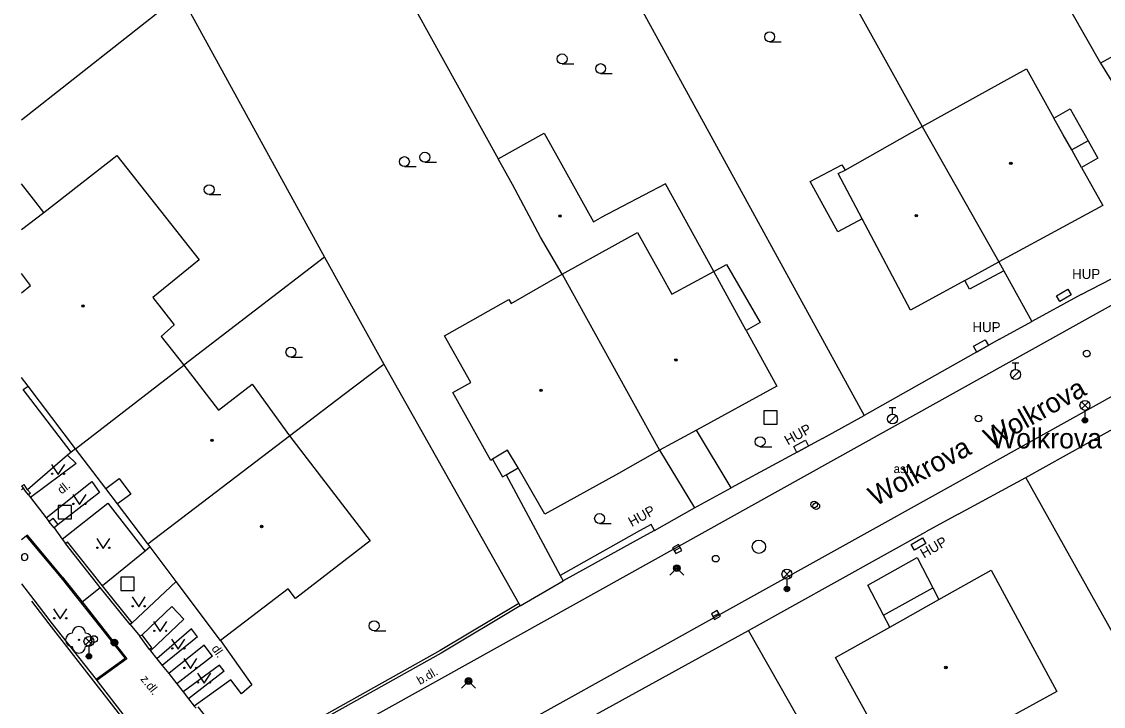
# Model space of a CAD drawing. Extents: x -600391 to -599491, y -1160176 to -1159402.
# Drawn here: x -600391 to -600309.6, y -1159880.3 to -1159828.8 of the extents above; entities that cross this region are included whole.
import ezdxf

# ---------------------------------------------------------------- set-up
doc = ezdxf.new("R2010")
doc.units = 0
for name, color, linetype in [('Level 10', 7, 'Continuous'), ('Level 11', 7, 'Continuous'), ('Level 22', 7, 'Continuous'), ('Level 24', 7, 'Continuous'), ('Level 25', 7, 'Continuous'), ('Level 26', 7, 'Continuous'), ('Level 27', 7, 'Continuous'), ('Level 28', 7, 'Continuous'), ('Level 31', 7, 'Continuous'), ('Level 33', 7, 'Continuous'), ('Level 36', 7, 'Continuous'), ('Level 39', 7, 'Continuous'), ('Level 40', 7, 'Continuous'), ('Level 41', 7, 'Continuous'), ('Level 49', 7, 'Continuous'), ('Level 5', 7, 'Continuous'), ('Level 50', 7, 'Continuous'), ('Level 51', 7, 'Continuous'), ('Level 7', 7, 'Continuous'), ('Level 8', 7, 'Continuous'), ('Vrstva 28', 7, 'Continuous')]:
    doc.layers.add(name, color=color, linetype=linetype)

msp = doc.modelspace()

# ---------------------------------------------------------------- linework, layer by layer
at = {"layer": 'Level 10'}
for points in [[(-600371.05, -1159884.67), (-600322.18, -1159857.45), (-600273, -1159830.06), (-600272.19, -1159829.62), (-600271.81, -1159829.36), (-600271.53, -1159829.09), (-600271.28, -1159828.68), (-600271.18, -1159828.39), (-600271.14, -1159828.14), (-600271.12, -1159827.78)], [(-600368.24, -1159889.98), (-600352.5, -1159881.19), (-600321.09, -1159863.73), (-600299.81, -1159851.87), (-600276.88, -1159839.05), (-600269.41, -1159834.89)], [(-600391.008, -1159871.078), (-600390.1, -1159872.27), (-600388.8, -1159873.97), (-600385.4, -1159878.28)], [(-600385.4, -1159878.28), (-600385.34, -1159878.36)], [(-600385.34, -1159878.36), (-600380.93, -1159884.06)]]:
    msp.add_lwpolyline(points, dxfattribs=at)
at = {"layer": 'Level 11'}
for p, q in [((-600390.12, -1159842.12), (-600391.008, -1159840.98)), ((-600391.008, -1159863.97), (-600390.88, -1159863.87)), ((-600390.662, -1159867.489), (-600391.008, -1159867.766))]:
    msp.add_line(p, q, dxfattribs=at)
for points in [[(-600311.97, -1159838.42), (-600312.61, -1159837.28), (-600313.32, -1159836.02)], [(-600310.74, -1159837.74), (-600311.97, -1159838.42)], [(-600311.24, -1159839.73), (-600311.97, -1159838.42)], [(-600327.75, -1159843.61), (-600329.56, -1159840.19), (-600329.03, -1159839.94)], [(-600389.34, -1159843.13), (-600390.12, -1159842.12)], [(-600338.92, -1159847.57), (-600337.95, -1159847.04)], [(-600337.95, -1159847.04), (-600335.43, -1159851.41)], [(-600320.03, -1159848.25), (-600317.45, -1159846.85)], [(-600335.43, -1159851.41), (-600336.48, -1159852.02)], [(-600386.95, -1159860.91), (-600390.51, -1159856.2)], [(-600337.6, -1159863.84), (-600340.22, -1159859.51)], [(-600387.55, -1159861.4), (-600386.91, -1159862.01), (-600390.33, -1159864.58)], [(-600355.57, -1159861.7), (-600354.81, -1159863.03)], [(-600354.55, -1159862.88), (-600353.65, -1159862.35)], [(-600389.15, -1159866.11), (-600385.73, -1159863.38), (-600385.15, -1159864.21), (-600388.25, -1159866.61)], [(-600354.81, -1159863.03), (-600354.55, -1159862.88)], [(-600354.55, -1159862.88), (-600350.47, -1159870.45)], [(-600387.95, -1159867.7), (-600384.53, -1159865), (-600381.72, -1159868.61)], [(-600387.95, -1159870.55), (-600390.573, -1159867.418), (-600390.662, -1159867.489)], [(-600390.662, -1159867.489), (-600388.03, -1159870.61)], [(-600327.33, -1159871.17), (-600323.6, -1159869.08)], [(-600323.6, -1159869.08), (-600322.44, -1159871.37)], [(-600388.03, -1159870.61), (-600383.22, -1159876.69), (-600385.4, -1159878.28)], [(-600387.95, -1159870.55), (-600386.45, -1159872.44)], [(-600379.39, -1159870.89), (-600382.68, -1159874)], [(-600386.45, -1159872.44), (-600385.11, -1159871.34)], [(-600326.13, -1159873.44), (-600327.33, -1159871.17)], [(-600390.26, -1159872.39), (-600388.96, -1159874.09), (-600381.08, -1159884.19), (-600380.93, -1159884.06)], [(-600386.45, -1159872.44), (-600383.08, -1159876.71), (-600385.34, -1159878.36)], [(-600325.66, -1159874.33), (-600321.99, -1159872.26)], [(-600379.71, -1159872.77), (-600381.94, -1159874.9)], [(-600379.71, -1159872.77), (-600378.79, -1159873.74)], [(-600378.79, -1159873.74), (-600381.3, -1159876.12)], [(-600378.22, -1159874.47), (-600380.83, -1159876.71)], [(-600377.78, -1159875.05), (-600378.22, -1159874.47)], [(-600377.78, -1159875.05), (-600380.43, -1159877.21)], [(-600377.28, -1159875.7), (-600379.94, -1159877.83)], [(-600376.64, -1159876.52), (-600377.28, -1159875.7)], [(-600376.03, -1159875.34), (-600373.68, -1159878.68), (-600374.47, -1159879.34), (-600375.27, -1159878.29)], [(-600376.64, -1159876.52), (-600379.34, -1159878.59)], [(-600376.12, -1159877.2), (-600378.85, -1159879.21)], [(-600375.77, -1159877.64), (-600376.12, -1159877.2)], [(-600375.77, -1159877.64), (-600378.44, -1159879.73)], [(-600375.27, -1159878.29), (-600378.02, -1159880.27)]]:
    msp.add_lwpolyline(points, dxfattribs=at)
at = {"layer": 'Level 22'}
msp.add_circle((-600386.7, -1159875.29), 0.05, dxfattribs=at)
for centre, start, end in [((-600387.2, -1159875.29), 90, 270), ((-600386.7, -1159874.79), 0, 180), ((-600386.2, -1159875.29), 270, 90), ((-600386.7, -1159875.79), 180, 0)]:
    msp.add_arc(centre, 0.5, start, end, dxfattribs=at)
at = {"layer": 'Level 24'}
for points in [[(-600313.13, -1159849.39), (-600312.26, -1159848.89), (-600312.01, -1159849.33), (-600312.88, -1159849.82), (-600313.13, -1159849.39)], [(-600319.37, -1159853.19), (-600318.5, -1159852.7), (-600318.25, -1159853.13), (-600319.12, -1159853.63), (-600319.37, -1159853.19)], [(-600332.9, -1159860.74), (-600332.02, -1159860.27), (-600331.79, -1159860.71), (-600332.67, -1159861.18), (-600332.9, -1159860.74)], [(-600324.07, -1159868.12), (-600323.2, -1159867.62), (-600322.96, -1159868.05), (-600323.82, -1159868.55), (-600324.07, -1159868.12)]]:
    msp.add_lwpolyline(points, dxfattribs=at)
at = {"layer": 'Level 25'}
for radius in [0.25, 0.2, 0.15, 0.1, 0.05]:
    msp.add_circle((-600384.03, -1159875.5), radius, dxfattribs=at)
at = {"layer": 'Level 26'}
for points in [[(-600335.15, -1159859.05), (-600334.15, -1159859.05), (-600334.15, -1159858.05), (-600335.15, -1159858.05)], [(-600388.26, -1159866.19), (-600387.26, -1159866.19), (-600387.26, -1159865.19), (-600388.26, -1159865.19)], [(-600383.53, -1159871.58), (-600382.53, -1159871.58), (-600382.53, -1159870.58), (-600383.53, -1159870.58)]]:
    msp.add_lwpolyline(points, close=True, dxfattribs=at)
at = {"layer": 'Level 27'}
for p, q in [((-600341.887, -1159868.584), (-600341.453, -1159868.336)), ((-600338.978, -1159873.542), (-600338.542, -1159873.298))]:
    msp.add_line(p, q, dxfattribs=at)
for points in [[(-600341.763, -1159868.801), (-600341.329, -1159868.553), (-600341.577, -1159868.119), (-600342.011, -1159868.367)], [(-600338.855, -1159873.76), (-600338.42, -1159873.515), (-600338.665, -1159873.08), (-600339.1, -1159873.325)]]:
    msp.add_lwpolyline(points, close=True, dxfattribs=at)
msp.add_circle((-600335.52, -1159868.28), 0.5, dxfattribs=at)
at = {"layer": 'Level 28'}
for p, q in [((-600316.45, -1159854.445), (-600315.95, -1159854.445)), ((-600316.2, -1159854.945), (-600316.2, -1159854.445)), ((-600316.458, -1159855.592), (-600315.928, -1159855.062)), ((-600325.71, -1159857.795), (-600325.21, -1159857.795)), ((-600325.46, -1159858.295), (-600325.46, -1159857.795)), ((-600325.718, -1159858.942), (-600325.188, -1159858.412))]:
    msp.add_line(p, q, dxfattribs=at)
for centre, radius in [((-600310.85, -1159853.75), 0.25), ((-600316.2, -1159855.32), 0.375), ((-600325.46, -1159858.67), 0.375), ((-600318.99, -1159858.63), 0.25), ((-600331.36, -1159865.1), 0.25), ((-600331.2, -1159865.22), 0.25), ((-600338.77, -1159869.18), 0.25), ((-600385.56, -1159875.23), 0.25)]:
    msp.add_circle(centre, radius, dxfattribs=at)
at = {"layer": 'Level 31'}
for points in [[(-600342.22, -1159870.42), (-600341.69, -1159869.89), (-600341.16, -1159870.42)], [(-600357.91, -1159878.92), (-600357.38, -1159878.39), (-600356.85, -1159878.92)]]:
    msp.add_lwpolyline(points, dxfattribs=at)
for centre, radius in [((-600341.69, -1159869.89), 0.25), ((-600341.69, -1159869.89), 0.18), ((-600341.69, -1159869.89), 0.11), ((-600357.38, -1159878.39), 0.25), ((-600357.38, -1159878.39), 0.18), ((-600357.38, -1159878.39), 0.11)]:
    msp.add_circle(centre, radius, dxfattribs=at)
at = {"layer": 'Level 33'}
for p, q in [((-600311.245, -1159857.91), (-600310.715, -1159857.38)), ((-600311.245, -1159857.38), (-600310.715, -1159857.91)), ((-600310.98, -1159858.02), (-600310.98, -1159858.77)), ((-600333.675, -1159870.61), (-600333.145, -1159870.08)), ((-600333.675, -1159870.08), (-600333.145, -1159870.61)), ((-600333.41, -1159870.72), (-600333.41, -1159871.47)), ((-600386.205, -1159875.67), (-600385.675, -1159875.14)), ((-600386.205, -1159875.14), (-600385.675, -1159875.67)), ((-600385.94, -1159875.78), (-600385.94, -1159876.53))]:
    msp.add_line(p, q, dxfattribs=at)
for centre, radius in [((-600310.98, -1159857.645), 0.375), ((-600310.98, -1159858.77), 0.2), ((-600310.98, -1159858.77), 0.145), ((-600310.98, -1159858.77), 0.0876), ((-600333.41, -1159870.345), 0.375), ((-600333.41, -1159871.47), 0.2), ((-600333.41, -1159871.47), 0.145), ((-600333.41, -1159871.47), 0.0876), ((-600385.94, -1159875.405), 0.375), ((-600385.94, -1159876.53), 0.2), ((-600385.94, -1159876.53), 0.145), ((-600385.94, -1159876.53), 0.0876)]:
    msp.add_circle(centre, radius, dxfattribs=at)
at = {"layer": 'Level 36'}
for p, q in [((-600334.71, -1159830.285), (-600333.835, -1159830.285)), ((-600350.33, -1159831.945), (-600349.455, -1159831.945)), ((-600347.43, -1159832.675), (-600346.555, -1159832.675)), ((-600362.2, -1159839.675), (-600361.325, -1159839.675)), ((-600360.66, -1159839.345), (-600359.785, -1159839.345)), ((-600376.89, -1159841.785), (-600376.015, -1159841.785)), ((-600370.74, -1159854.015), (-600369.865, -1159854.015)), ((-600335.43, -1159860.755), (-600334.555, -1159860.755)), ((-600347.51, -1159866.535), (-600346.635, -1159866.535)), ((-600364.48, -1159874.605), (-600363.605, -1159874.605))]:
    msp.add_line(p, q, dxfattribs=at)
for points in [[(-600388.76, -1159862.09), (-600388.26, -1159862.84), (-600387.76, -1159862.09)], [(-600387.16, -1159864.36), (-600386.66, -1159865.11), (-600386.16, -1159864.36)], [(-600385.36, -1159867.66), (-600384.86, -1159868.41), (-600384.36, -1159867.66)], [(-600382.7, -1159872.06), (-600382.2, -1159872.81), (-600381.7, -1159872.06)], [(-600388.6, -1159872.96), (-600388.1, -1159873.71), (-600387.6, -1159872.96)], [(-600381.08, -1159873.91), (-600380.58, -1159874.66), (-600380.08, -1159873.91)], [(-600379.72, -1159875.23), (-600379.22, -1159875.98), (-600378.72, -1159875.23)], [(-600378.81, -1159876.7), (-600378.31, -1159877.45), (-600377.81, -1159876.7)], [(-600377.77, -1159877.8), (-600377.27, -1159878.55), (-600376.77, -1159877.8)]]:
    msp.add_lwpolyline(points, dxfattribs=at)
for centre, radius in [((-600334.71, -1159829.91), 0.375), ((-600350.33, -1159831.57), 0.375), ((-600347.43, -1159832.3), 0.375), ((-600362.2, -1159839.3), 0.375), ((-600360.66, -1159838.97), 0.375), ((-600376.89, -1159841.41), 0.375), ((-600370.74, -1159853.64), 0.375), ((-600335.43, -1159860.38), 0.375), ((-600388.71, -1159862.79), 0.05), ((-600387.811, -1159862.79), 0.05), ((-600387.11, -1159865.06), 0.05), ((-600386.211, -1159865.06), 0.05), ((-600347.51, -1159866.16), 0.375), ((-600385.31, -1159868.36), 0.05), ((-600384.411, -1159868.36), 0.05), ((-600382.65, -1159872.76), 0.05), ((-600381.751, -1159872.76), 0.05), ((-600388.55, -1159873.66), 0.05), ((-600387.651, -1159873.66), 0.05), ((-600364.48, -1159874.23), 0.375), ((-600381.03, -1159874.61), 0.05), ((-600380.131, -1159874.61), 0.05), ((-600379.67, -1159875.93), 0.05), ((-600378.771, -1159875.93), 0.05), ((-600378.76, -1159877.4), 0.05), ((-600377.861, -1159877.4), 0.05), ((-600377.72, -1159878.5), 0.05), ((-600376.821, -1159878.5), 0.05)]:
    msp.add_circle(centre, radius, dxfattribs=at)
at = {"layer": 'Level 39'}
for centre, radius in [((-600316.56, -1159839.42), 0.09), ((-600316.56, -1159839.42), 0.0398), ((-600350.49, -1159843.39), 0.09), ((-600350.49, -1159843.39), 0.0398), ((-600323.68, -1159843.37), 0.09), ((-600323.68, -1159843.37), 0.0398), ((-600386.39, -1159850.16), 0.09), ((-600386.39, -1159850.16), 0.0398), ((-600341.77, -1159854.23), 0.09), ((-600341.77, -1159854.23), 0.0398), ((-600351.91, -1159856.51), 0.09), ((-600351.91, -1159856.51), 0.0398), ((-600376.69, -1159860.28), 0.09), ((-600376.69, -1159860.28), 0.0398), ((-600372.95, -1159866.76), 0.09), ((-600372.95, -1159866.76), 0.0398), ((-600321.45, -1159877.37), 0.09), ((-600321.45, -1159877.37), 0.0398)]:
    msp.add_circle(centre, radius, dxfattribs=at)
at = {"layer": 'Level 5'}
for p, q in [((-600391.008, -1159844.398), (-600389.34, -1159843.13)), ((-600390.34, -1159848.63), (-600391.008, -1159847.73)), ((-600391.008, -1159849.174), (-600390.34, -1159848.63)), ((-600390.51, -1159856.2), (-600391.008, -1159855.541))]:
    msp.add_line(p, q, dxfattribs=at)
for points in [[(-600323.23, -1159836.65), (-600315.39, -1159832.32)], [(-600315.39, -1159832.32), (-600313.32, -1159836.02)], [(-600313.32, -1159836.02), (-600312.09, -1159835.33)], [(-600312.09, -1159835.33), (-600310.74, -1159837.74)], [(-600329.03, -1159839.94), (-600323.23, -1159836.65)], [(-600323.23, -1159836.65), (-600317.45, -1159846.85)], [(-600355.14, -1159839.09), (-600351.67, -1159837.16)], [(-600351.67, -1159837.16), (-600350.6, -1159839.08)], [(-600310.74, -1159837.74), (-600310, -1159839.05)], [(-600389.34, -1159843.13), (-600383.84, -1159838.85)], [(-600383.84, -1159838.85), (-600377.64, -1159846.69)], [(-600354.07, -1159841.01), (-600355.14, -1159839.09)], [(-600350.6, -1159839.08), (-600347.98, -1159843.83)], [(-600310, -1159839.05), (-600311.24, -1159839.73)], [(-600331.66, -1159840.8), (-600329.29, -1159839.54)], [(-600329.29, -1159839.54), (-600329.03, -1159839.94)], [(-600311.24, -1159839.73), (-600309.63, -1159842.6)], [(-600351.95, -1159844.99), (-600354.07, -1159841.01)], [(-600342.54, -1159840.98), (-600347.45, -1159843.53)], [(-600338.92, -1159847.57), (-600342.54, -1159840.98)], [(-600329.59, -1159844.59), (-600331.66, -1159840.8)], [(-600309.63, -1159842.6), (-600317.45, -1159846.85)], [(-600347.98, -1159843.83), (-600347.45, -1159843.53)], [(-600327.75, -1159843.61), (-600329.59, -1159844.59)], [(-600324.11, -1159850.47), (-600327.75, -1159843.61)], [(-600346.34, -1159845.56), (-600344.66, -1159844.63)], [(-600344.66, -1159844.63), (-600342.86, -1159847.87)], [(-600350.33, -1159847.77), (-600351.95, -1159844.99)], [(-600350.33, -1159847.77), (-600346.34, -1159845.56)], [(-600377.64, -1159846.69), (-600381.13, -1159849.52)], [(-600317.45, -1159846.85), (-600317.08, -1159847.51)], [(-600354.16, -1159849.97), (-600350.33, -1159847.77)], [(-600350.33, -1159847.77), (-600342.99, -1159861.02)], [(-600342.86, -1159847.87), (-600342.08, -1159849.28)], [(-600342.08, -1159849.28), (-600338.92, -1159847.57)], [(-600336.48, -1159852.02), (-600338.92, -1159847.57)], [(-600317.08, -1159847.51), (-600319.67, -1159848.91)], [(-600320.03, -1159848.25), (-600324.11, -1159850.47)], [(-600319.67, -1159848.91), (-600320.03, -1159848.25)], [(-600381.13, -1159849.52), (-600379.54, -1159851.59)], [(-600359.17, -1159852.41), (-600354.33, -1159849.67)], [(-600354.33, -1159849.67), (-600354.16, -1159849.97)], [(-600379.54, -1159851.59), (-600380.51, -1159852.47)], [(-600336.48, -1159852.02), (-600334.18, -1159856.21)], [(-600380.51, -1159852.47), (-600378.8, -1159854.61)], [(-600357.19, -1159855.93), (-600359.17, -1159852.41)], [(-600386.95, -1159860.91), (-600378.8, -1159854.61)], [(-600378.8, -1159854.61), (-600376.18, -1159858)], [(-600390.89, -1159856.46), (-600390.51, -1159856.2)], [(-600376.18, -1159858), (-600373.66, -1159856.05)], [(-600373.66, -1159856.05), (-600370.84, -1159859.93)], [(-600358.56, -1159856.68), (-600357.19, -1159855.93)], [(-600334.18, -1159856.21), (-600340.22, -1159859.51), (-600342.99, -1159861.02)], [(-600387.28, -1159861.17), (-600390.89, -1159856.46)], [(-600355.7, -1159861.78), (-600358.56, -1159856.68)], [(-600381.52, -1159868.06), (-600370.84, -1159859.93)], [(-600370.84, -1159859.93), (-600364.77, -1159867.84)], [(-600386.95, -1159860.91), (-600387.28, -1159861.17)], [(-600381.52, -1159868.06), (-600383.8, -1159865.06), (-600384.68, -1159863.9), (-600386.95, -1159860.91)], [(-600354.43, -1159861.02), (-600355.57, -1159861.7)], [(-600353.65, -1159862.35), (-600354.43, -1159861.02)], [(-600342.99, -1159861.02), (-600346.08, -1159862.78)], [(-600355.57, -1159861.7), (-600355.7, -1159861.78)], [(-600351.62, -1159865.84), (-600353.65, -1159862.35)], [(-600384.68, -1159863.9), (-600383.68, -1159863.15), (-600382.78, -1159864.33), (-600383.8, -1159865.06)], [(-600346.08, -1159862.78), (-600351.62, -1159865.84)], [(-600376.03, -1159875.34), (-600379.39, -1159870.89), (-600381.34, -1159868.3), (-600381.52, -1159868.06)], [(-600364.77, -1159867.84), (-600370.4, -1159872.17)], [(-600321.99, -1159872.26), (-600318.05, -1159870.05)], [(-600318.05, -1159870.05), (-600313.09, -1159879.18)], [(-600370.95, -1159871.45), (-600376.03, -1159875.34)], [(-600370.4, -1159872.17), (-600370.95, -1159871.45)], [(-600326.13, -1159873.44), (-600322.44, -1159871.37)], [(-600322.44, -1159871.37), (-600321.99, -1159872.26)], [(-600325.66, -1159874.33), (-600326.13, -1159873.44)], [(-600329.75, -1159876.62), (-600325.66, -1159874.33)], [(-600324.78, -1159885.6), (-600329.75, -1159876.62)], [(-600313.09, -1159879.18), (-600316.71, -1159881.17)]]:
    msp.add_lwpolyline(points, dxfattribs=at)
at = {"layer": 'Level 51'}
msp.add_line((-600379.35, -1159826.98), (-600391.008, -1159836.17), dxfattribs=at)
for points in [[(-600342.05, -1159802.75), (-600323.23, -1159836.65)], [(-600354.4, -1159809.51), (-600337.28, -1159840.75)], [(-600367.49, -1159816.78), (-600355.14, -1159839.09)], [(-600317.91, -1159817.64), (-600309.8, -1159831.89)], [(-600379.02, -1159826.78), (-600368.22, -1159846.5)], [(-600299.8, -1159826.35), (-600309.8, -1159831.89)], [(-600368.22, -1159846.5), (-600378.8, -1159854.61)], [(-600368.22, -1159846.5), (-600363.76, -1159854.54)], [(-600366.83, -1159856.88), (-600363.76, -1159854.54)], [(-600370.84, -1159859.93), (-600366.83, -1159856.88)]]:
    msp.add_lwpolyline(points, dxfattribs=at)
at = {"layer": 'Level 7'}
for points in [[(-600309.8, -1159831.89), (-600305.31, -1159839.13)], [(-600337.28, -1159840.75), (-600327.6, -1159858.41)], [(-600317.08, -1159847.51), (-600314.97, -1159851.32)], [(-600311.27, -1159849.31), (-600314.97, -1159851.32)], [(-600317.41, -1159852.66), (-600327.6, -1159858.41)], [(-600363.76, -1159854.54), (-600353.59, -1159872.55)], [(-600315.43, -1159863.08), (-600304.73, -1159857.09)], [(-600330.73, -1159860.14), (-600337.6, -1159863.84)], [(-600342.99, -1159861.02), (-600340.37, -1159865.35)], [(-600387.28, -1159861.17), (-600387.55, -1159861.4), (-600390.56, -1159863.99)], [(-600320.52, -1159865.82), (-600315.43, -1159863.08)], [(-600307.98, -1159876.39), (-600315.43, -1159863.08)], [(-600390.34, -1159864.24), (-600390.49, -1159864.37), (-600390.72, -1159864.11), (-600390.88, -1159863.87), (-600391, -1159863.7), (-600390.83, -1159863.59)], [(-600390.34, -1159864.24), (-600390.56, -1159863.99), (-600390.83, -1159863.59)], [(-600388.25, -1159866.61), (-600388.56, -1159866.86), (-600388.95, -1159866.38), (-600388.64, -1159866.13)], [(-600388.25, -1159866.61), (-600388.64, -1159866.13)], [(-600343.38, -1159867.06), (-600343.62, -1159866.61), (-600344.5, -1159867.09), (-600350.47, -1159870.45)], [(-600343.38, -1159867.06), (-600344.26, -1159867.53), (-600350.24, -1159870.85)], [(-600336.31, -1159874.58), (-600322.95, -1159867.16)], [(-600382.68, -1159874), (-600382.83, -1159874.13), (-600385.11, -1159871.34), (-600387.71, -1159868.03), (-600387.55, -1159867.91)], [(-600382.68, -1159874), (-600384.93, -1159871.23), (-600387.55, -1159867.91)], [(-600381.34, -1159868.3), (-600381.72, -1159868.61), (-600384.93, -1159871.23)], [(-600350.47, -1159870.45), (-600350.24, -1159870.85)], [(-600353.59, -1159872.55), (-600359.51, -1159876.08), (-600371.19, -1159882.63), (-600376.05, -1159882.46), (-600377.72, -1159880.32)], [(-600353.59, -1159872.55), (-600353.49, -1159872.73), (-600359.44, -1159876.28), (-600371.14, -1159882.83)], [(-600381.22, -1159875.89), (-600381.38, -1159876.01), (-600382.1, -1159875.02), (-600381.94, -1159874.9)], [(-600381.22, -1159875.89), (-600381.94, -1159874.9)], [(-600351.76, -1159883.08), (-600336.31, -1159874.58)], [(-600329.56, -1159886.45), (-600336.31, -1159874.58)]]:
    msp.add_lwpolyline(points, dxfattribs=at)
at = {"layer": 'Level 8'}
msp.add_line((-600391.008, -1159863.689), (-600391, -1159863.7), dxfattribs=at)
for points in [[(-600311.27, -1159849.31), (-600308.99, -1159848.12)], [(-600317.41, -1159852.66), (-600314.97, -1159851.32)], [(-600330.73, -1159860.14), (-600327.6, -1159858.41)], [(-600390.49, -1159864.37), (-600390.33, -1159864.58), (-600389.15, -1159866.11), (-600388.95, -1159866.38)], [(-600340.37, -1159865.35), (-600337.6, -1159863.84)], [(-600343.38, -1159867.06), (-600340.37, -1159865.35)], [(-600320.52, -1159865.82), (-600322.95, -1159867.16)], [(-600388.56, -1159866.86), (-600387.95, -1159867.7), (-600387.71, -1159868.03)], [(-600353.49, -1159872.73), (-600350.24, -1159870.85)], [(-600382.83, -1159874.13), (-600382.1, -1159875.02)], [(-600381.38, -1159876.01), (-600381.3, -1159876.12), (-600380.83, -1159876.71), (-600380.43, -1159877.21), (-600379.94, -1159877.83), (-600379.34, -1159878.59), (-600378.85, -1159879.21), (-600378.44, -1159879.73), (-600378.02, -1159880.27), (-600377.88, -1159880.44)]]:
    msp.add_lwpolyline(points, dxfattribs=at)
at = {"layer": 'Vrstva 28'}
msp.add_line((-600391.008, -1159868.958), (-600391.008, -1159869.162), dxfattribs=at)
msp.add_arc((-600390.78, -1159869.06), 0.25, 204.07926, 155.92074, dxfattribs=at)

# ---------------------------------------------------------------- texts
at = {"layer": 'Level 40'}
msp.add_text('asf.', height=0.65, dxfattribs=at).set_placement((-600325.38, -1159862.74))
msp.add_text('asf.', height=0.65, dxfattribs=at).set_placement((-600325.38, -1159862.74))
for s, rotation, p in [('dl.', 38.59755, (-600388, -1159864.36)), ('dl.', 305.13589, (-600376.75, -1159875.95)), ('z.dl.', 308.31113, (-600382.1, -1159878.25)), ('b.dl.', 29.96, (-600361.03, -1159878.69))]:
    msp.add_text(s, height=0.65, rotation=rotation, dxfattribs=at).set_placement(p)
at = {"layer": 'Level 41'}
for p in [(-600311.95, -1159848.13), (-600311.95, -1159848.13), (-600319.45, -1159852.13), (-600319.45, -1159852.13)]:
    msp.add_text('HUP', height=0.75, dxfattribs=at).set_placement(p)
for rotation, p in [(29, (-600333.34, -1159860.67)), (29, (-600345.09, -1159866.81)), (30, (-600323.1, -1159869.18))]:
    msp.add_text('HUP', height=0.75, rotation=rotation, dxfattribs=at).set_placement(p)
at = {"layer": 'Level 49'}
msp.add_text('Wolkrova', height=1.5, rotation=29.24, dxfattribs=at).set_placement((-600318.05, -1159860.88))
msp.add_text('Wolkrova', height=1.5, dxfattribs=at).set_placement((-600318.05, -1159860.88))
at = {"layer": 'Level 50'}
msp.add_text('Wolkrova', height=1.5, rotation=28.69227, dxfattribs=at).set_placement((-600326.749, -1159865.268))

doc.saveas('drawing.dxf')
